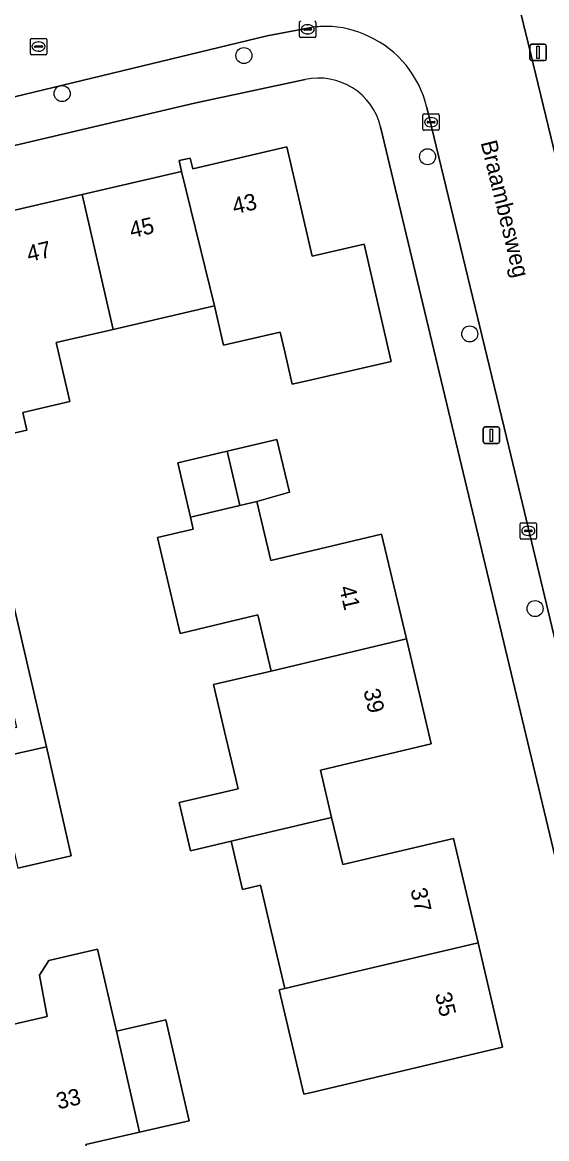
# Model space of a CAD drawing. Extents: x 162026 to 163502, y 387295 to 388169.
# Drawn here: x 163087.9 to 163119.9, y 387805.9 to 387873.9 of the extents above; entities that cross this region are included whole.
import ezdxf

# ---------------------------------------------------------------- set-up
doc = ezdxf.new("R2010")
doc.units = 0
for name, color, linetype in [('IMGEO_Boom', 7, 'Continuous'), ('IMGEO_Erf', 7, 'Continuous'), ('IMGEO_Kolk', 7, 'Continuous'), ('IMGEO_Lichtmast', 7, 'Continuous'), ('IMGEO_Openbare_ruimte_label', 7, 'Continuous'), ('IMGEO_Pand', 7, 'Continuous'), ('IMGEO_Pand_nummerreeks', 7, 'Continuous'), ('IMGEO_Rijbaan_lokaal_open', 7, 'Continuous'), ('IMGEO_Rioolput', 7, 'Continuous'), ('IMGEO_Voetpad_open', 7, 'Continuous')]:
    doc.layers.add(name, color=color, linetype=linetype)

msp = doc.modelspace()

# ---------------------------------------------------------------- linework, layer by layer
at = {"layer": 'IMGEO_Boom'}
for centre in [(163101.43, 387871.881), (163090.346, 387869.562), (163112.632, 387865.719), (163115.205, 387854.921), (163119.191, 387838.19)]:
    msp.add_circle(centre, 0.489, dxfattribs=at)
at = {"layer": 'IMGEO_Erf'}
for points in [[(163105.162, 387870.427), (163098.415, 387868.984), (163081.19, 387864.932)], [(163123.795, 387808.956), (163109.768, 387867.539)], [(163085.242, 387861.951), (163091.558, 387863.412), (163097.631, 387864.816), (163097.478, 387865.48), (163098.163, 387865.638), (163098.313, 387864.988), (163104.047, 387866.314), (163104.833, 387862.915), (163105.586, 387859.66), (163108.764, 387860.395), (163110.416, 387853.254), (163105.545, 387852.128), (163104.374, 387851.857), (163103.918, 387853.828), (163103.639, 387855.033), (163100.183, 387854.234), (163099.63, 387856.626), (163093.458, 387855.198), (163089.981, 387854.394), (163090.812, 387850.8), (163087.945, 387850.137), (163088.193, 387849.064), (163085.069, 387848.341), (163089.382, 387829.781), (163090.902, 387823.122), (163087.634, 387822.376)]]:
    msp.add_lwpolyline(points, dxfattribs=at)
for points in [[(163100.41, 387847.779), (163103.447, 387848.497), (163104.207, 387845.283), (163102.222, 387844.714), (163103.069, 387841.131), (163109.831, 387842.73), (163111.341, 387836.34), (163112.852, 387829.95), (163106.101, 387828.354), (163106.781, 387825.475), (163107.462, 387822.595), (163114.208, 387824.19), (163115.71, 387817.835), (163117.212, 387811.48), (163105.469, 387808.704), (163105.079, 387808.612), (163103.575, 387814.971), (163103.926, 387815.054), (163103.096, 387818.567), (163102.439, 387821.347), (163101.341, 387821.088), (163100.646, 387824.027), (163098.169, 387823.442), (163097.477, 387826.373), (163099.953, 387826.957), (163101.075, 387827.222), (163101.022, 387827.447), (163100.934, 387827.819), (163100.332, 387830.367), (163099.577, 387833.56), (163103.087, 387834.39), (163102.28, 387837.803), (163097.54, 387836.684), (163096.161, 387842.524), (163098.343, 387843.04), (163098.174, 387843.757), (163097.392, 387847.065)], [(163093.654, 387812.443), (163096.675, 387813.136), (163098.084, 387806.996), (163095.062, 387806.303), (163091.796, 387805.553), (163091.87, 387805.231), (163091.545, 387805.157), (163091.5, 387805.353), (163084.926, 387803.844), (163078.174, 387802.294), (163071.64, 387800.794), (163071.695, 387800.555), (163071.332, 387800.471), (163069.386, 387808.945), (163069.681, 387809.012), (163069.724, 387808.826), (163074.598, 387809.944), (163076.325, 387810.34), (163083.077, 387811.891), (163089.434, 387813.35), (163088.961, 387815.86), (163089.524, 387816.759), (163092.507, 387817.443)]]:
    msp.add_lwpolyline(points, close=True, dxfattribs=at)
msp.add_arc((163105.978, 387866.611), 3.902, 13.75394, 102.06996, dxfattribs=at)
at = {"layer": 'IMGEO_Kolk'}
for p, q in [((163104.821, 387873.053), (163104.821, 387873.905)), ((163105.08, 387873.473), (163105.08, 387873.485)), ((163105.518, 387873.436), (163105.12, 387873.436)), ((163105.123, 387873.522), (163105.521, 387873.522)), ((163105.309, 387873.759), (163105.334, 387873.759)), ((163105.564, 387873.485), (163105.564, 387873.473)), ((163105.822, 387873.905), (163105.822, 387873.053)), ((163105.748, 387872.979), (163104.896, 387872.979)), ((163105.332, 387873.199), (163105.307, 387873.199)), ((163112.346, 387867.4), (163112.346, 387868.252)), ((163112.421, 387868.326), (163113.273, 387868.326)), ((163112.834, 387868.106), (163112.859, 387868.106)), ((163113.347, 387868.252), (163113.347, 387867.4)), ((163113.273, 387867.326), (163112.421, 387867.326)), ((163112.605, 387867.82), (163112.605, 387867.832)), ((163113.043, 387867.783), (163112.645, 387867.783)), ((163112.648, 387867.869), (163113.046, 387867.869)), ((163112.857, 387867.546), (163112.832, 387867.546)), ((163113.089, 387867.832), (163113.089, 387867.82)), ((163118.279, 387842.499), (163118.279, 387843.351)), ((163118.354, 387843.425), (163119.206, 387843.425)), ((163118.538, 387842.919), (163118.538, 387842.931)), ((163118.976, 387842.882), (163118.578, 387842.882)), ((163118.581, 387842.968), (163118.979, 387842.968)), ((163118.767, 387843.205), (163118.792, 387843.205)), ((163119.022, 387842.931), (163119.022, 387842.919)), ((163119.28, 387843.351), (163119.28, 387842.499)), ((163119.206, 387842.425), (163118.354, 387842.425)), ((163118.79, 387842.645), (163118.765, 387842.645))]:
    msp.add_line(p, q, dxfattribs=at)
for points in [[(163104.821, 387873.053), (163104.821, 387873.905)], [(163105.822, 387873.905), (163105.822, 387873.053)], [(163105.748, 387872.979), (163104.896, 387872.979)], [(163112.346, 387867.4), (163112.346, 387868.252)], [(163112.421, 387868.326), (163113.273, 387868.326)], [(163113.347, 387868.252), (163113.347, 387867.4)], [(163113.273, 387867.326), (163112.421, 387867.326)], [(163118.279, 387842.499), (163118.279, 387843.351)], [(163118.354, 387843.425), (163119.206, 387843.425)], [(163119.28, 387843.351), (163119.28, 387842.499)], [(163119.206, 387842.425), (163118.354, 387842.425)]]:
    msp.add_lwpolyline(points, dxfattribs=at)
for centre, radius, start, end in [((163104.898, 387873.903), 0.0765, 91.55205, 178.44795), ((163104.898, 387873.903), 0.0765, 91.55205, 178.44795), ((163105.12, 387873.482), 0.0403, 85.87752, 175.75265), ((163105.117, 387873.472), 0.0366, 178.93798, 274.71019), ((163105.521, 387873.479), 0.043, 264.86636, 352.45326), ((163105.525, 387873.484), 0.0386, 1.73085, 96.63898), ((163105.746, 387873.903), 0.0765, 1.55205, 88.44795), ((163105.746, 387873.903), 0.0765, 1.55205, 88.44795), ((163104.898, 387873.055), 0.0765, 181.55205, 268.44795), ((163104.898, 387873.055), 0.0765, 181.55205, 268.44795), ((163105.746, 387873.055), 0.0765, 271.55205, 358.44795), ((163105.746, 387873.055), 0.0765, 271.55205, 358.44795), ((163112.423, 387868.25), 0.0765, 91.55205, 178.44795), ((163112.423, 387868.25), 0.0765, 91.55205, 178.44795), ((163113.271, 387868.25), 0.0765, 1.55205, 88.44795), ((163113.271, 387868.25), 0.0765, 1.55205, 88.44795), ((163112.423, 387867.402), 0.0765, 181.55205, 268.44795), ((163112.423, 387867.402), 0.0765, 181.55205, 268.44795), ((163112.645, 387867.829), 0.0403, 85.87752, 175.75265), ((163112.642, 387867.819), 0.0366, 178.93798, 274.71019), ((163113.046, 387867.826), 0.043, 264.86636, 352.45326), ((163113.05, 387867.831), 0.0386, 1.73085, 96.63898), ((163113.271, 387867.402), 0.0765, 271.55205, 358.44795), ((163113.271, 387867.402), 0.0765, 271.55205, 358.44795), ((163118.356, 387843.349), 0.0765, 91.55205, 178.44795), ((163118.356, 387843.349), 0.0765, 91.55205, 178.44795), ((163118.578, 387842.928), 0.0403, 85.87752, 175.75265), ((163118.575, 387842.918), 0.0366, 178.93798, 274.71019), ((163118.979, 387842.925), 0.043, 264.86636, 352.45326), ((163118.983, 387842.93), 0.0386, 1.73085, 96.63898), ((163119.204, 387843.349), 0.0765, 1.55205, 88.44795), ((163119.204, 387843.349), 0.0765, 1.55205, 88.44795), ((163118.356, 387842.501), 0.0765, 181.55205, 268.44795), ((163118.356, 387842.501), 0.0765, 181.55205, 268.44795), ((163119.204, 387842.501), 0.0765, 271.55205, 358.44795), ((163119.204, 387842.501), 0.0765, 271.55205, 358.44795)]:
    msp.add_arc(centre, radius, start, end, dxfattribs=at)
for centre, major_axis, ratio, start_param, end_param in [((163105.308, 387873.479), (-0.387, 0.002), 0.722429, 4.712389, 7.853982), ((163105.333, 387873.479), (-0.39, 0.002), 0.717154, 1.570796, 4.712389), ((163112.833, 387867.826), (-0.387, 0.002), 0.722429, 4.712389, 7.853982), ((163112.858, 387867.826), (-0.39, 0.002), 0.717154, 1.570796, 4.712389), ((163118.766, 387842.925), (-0.387, 0.002), 0.722429, 4.712389, 7.853982), ((163118.791, 387842.925), (-0.39, 0.002), 0.717154, 1.570796, 4.712389)]:
    msp.add_ellipse(centre, major_axis=major_axis, ratio=ratio, start_param=start_param, end_param=end_param, dxfattribs=at)
at = {"layer": 'IMGEO_Lichtmast'}
for p, q in [((163118.876, 387871.67), (163118.876, 387872.47)), ((163118.876, 387872.47), (163118.876, 387871.67)), ((163118.976, 387872.57), (163119.766, 387872.57)), ((163119.766, 387872.57), (163118.976, 387872.57)), ((163119.866, 387872.47), (163119.866, 387871.67)), ((163119.866, 387871.67), (163119.866, 387872.47)), ((163119.766, 387871.57), (163118.976, 387871.57)), ((163118.976, 387871.57), (163119.766, 387871.57)), ((163116.031, 387848.354), (163116.031, 387849.154)), ((163116.031, 387849.154), (163116.031, 387848.354)), ((163116.131, 387849.254), (163116.921, 387849.254)), ((163116.921, 387849.254), (163116.131, 387849.254)), ((163117.021, 387849.154), (163117.021, 387848.354)), ((163117.021, 387848.354), (163117.021, 387849.154)), ((163116.921, 387848.254), (163116.131, 387848.254)), ((163116.131, 387848.254), (163116.921, 387848.254))]:
    msp.add_line(p, q, dxfattribs=at)
for points in [[(163119.296, 387872.445), (163119.446, 387872.445), (163119.446, 387871.695), (163119.296, 387871.695), (163119.296, 387872.445)], [(163116.451, 387849.129), (163116.601, 387849.129), (163116.601, 387848.379), (163116.451, 387848.379), (163116.451, 387849.129)]]:
    msp.add_lwpolyline(points, dxfattribs=at)
for centre, start, end in [((163118.976, 387872.47), 90, 180), ((163118.976, 387872.47), 90, 180), ((163119.766, 387872.47), 0, 90), ((163119.766, 387872.47), 360, 90), ((163118.976, 387871.67), 180, 270), ((163118.976, 387871.67), 180, 270), ((163119.766, 387871.67), 270, 0), ((163119.766, 387871.67), 270, 0), ((163116.131, 387849.154), 90, 180), ((163116.131, 387849.154), 90, 180), ((163116.921, 387849.154), 0, 90), ((163116.921, 387849.154), 360, 90), ((163116.131, 387848.354), 180, 270), ((163116.131, 387848.354), 180, 270), ((163116.921, 387848.354), 270, 0), ((163116.921, 387848.354), 270, 0)]:
    msp.add_arc(centre, 0.1, start, end, dxfattribs=at)
at = {"layer": 'IMGEO_Pand'}
for points in [[(163099.63, 387856.626), (163100.183, 387854.234), (163103.639, 387855.033), (163103.918, 387853.828), (163104.374, 387851.857), (163105.545, 387852.128), (163110.416, 387853.254), (163108.764, 387860.395), (163105.586, 387859.66), (163104.833, 387862.915), (163104.047, 387866.314), (163098.313, 387864.988), (163098.163, 387865.638), (163097.478, 387865.48), (163097.631, 387864.816)], [(163093.458, 387855.198), (163099.63, 387856.626), (163097.631, 387864.816), (163091.558, 387863.412)], [(163091.558, 387863.412), (163085.242, 387861.951), (163086.801, 387855.212), (163083.648, 387854.482), (163084.775, 387849.611), (163085.069, 387848.341), (163088.193, 387849.064), (163087.945, 387850.137), (163090.812, 387850.8), (163089.981, 387854.394), (163093.458, 387855.198)], [(163100.41, 387847.779), (163101.192, 387844.471), (163102.222, 387844.714), (163104.207, 387845.283), (163103.447, 387848.497)], [(163098.174, 387843.757), (163101.192, 387844.471), (163100.41, 387847.779), (163097.392, 387847.065)], [(163109.831, 387842.73), (163103.069, 387841.131), (163102.222, 387844.714), (163101.192, 387844.471), (163098.174, 387843.757), (163098.343, 387843.04), (163096.161, 387842.524), (163097.54, 387836.684), (163102.28, 387837.803), (163103.087, 387834.39), (163111.341, 387836.34)], [(163111.341, 387836.34), (163103.087, 387834.39), (163099.577, 387833.56), (163100.332, 387830.367), (163100.934, 387827.819), (163101.022, 387827.447), (163101.075, 387827.222), (163099.953, 387826.957), (163097.477, 387826.373), (163098.169, 387823.442), (163100.646, 387824.027), (163106.781, 387825.475), (163106.101, 387828.354), (163112.852, 387829.95)], [(163089.382, 387829.781), (163086.114, 387829.035), (163087.634, 387822.376), (163090.902, 387823.122)], [(163114.208, 387824.19), (163107.462, 387822.595), (163106.781, 387825.475), (163100.646, 387824.027), (163101.341, 387821.088), (163102.439, 387821.347), (163103.096, 387818.567), (163103.926, 387815.054), (163107.613, 387815.924), (163115.71, 387817.835)], [(163115.71, 387817.835), (163107.613, 387815.924), (163103.926, 387815.054), (163103.575, 387814.971), (163105.079, 387808.612), (163105.469, 387808.704), (163117.212, 387811.48)], [(163095.062, 387806.303), (163093.654, 387812.443), (163092.507, 387817.443), (163089.524, 387816.759), (163088.961, 387815.86), (163089.434, 387813.35), (163083.077, 387811.891), (163084.926, 387803.844), (163091.5, 387805.353), (163091.545, 387805.157), (163091.87, 387805.231), (163091.796, 387805.553)], [(163093.654, 387812.443), (163095.062, 387806.303), (163098.084, 387806.996), (163096.675, 387813.136)]]:
    msp.add_lwpolyline(points, close=True, dxfattribs=at)
at = {"layer": 'IMGEO_Rijbaan_lokaal_open'}
for points in [[(163133.911, 387809.197), (163131.803, 387818.15), (163130.919, 387821.905), (163124.521, 387848.92), (163123.367, 387853.675), (163118.765, 387872.632), (163117.335, 387878.524)], [(163053.845, 387861.403), (163072.793, 387865.865), (163078.651, 387867.246), (163080.416, 387867.667), (163084.477, 387868.648), (163102.843, 387873.082), (163105.439, 387873.575)], [(163112.585, 387868.725), (163117.591, 387848.044), (163118.544, 387844.065), (163121.334, 387832.421), (163122.929, 387825.761), (163126.811, 387808.9)]]:
    msp.add_lwpolyline(points, dxfattribs=at)
for centre, radius, start, end in [((163106.442, 387867.487), 6.17, 89.65843, 99.35802), ((163106.427, 387867.666), 5.992, 63.93803, 89.49925), ((163106.367, 387867.253), 6.39, 13.31965, 65.08428)]:
    msp.add_arc(centre, radius, start, end, dxfattribs=at)
at = {"layer": 'IMGEO_Rioolput'}
for p, q in [((163088.406, 387872.002), (163088.406, 387872.854)), ((163088.481, 387872.928), (163089.333, 387872.928)), ((163089.407, 387872.854), (163089.407, 387872.002)), ((163088.665, 387872.422), (163088.665, 387872.434)), ((163089.103, 387872.385), (163088.705, 387872.385)), ((163088.708, 387872.471), (163089.106, 387872.471)), ((163088.917, 387872.148), (163088.892, 387872.148)), ((163088.894, 387872.708), (163088.919, 387872.708)), ((163089.149, 387872.434), (163089.149, 387872.422)), ((163089.333, 387871.928), (163088.481, 387871.928))]:
    msp.add_line(p, q, dxfattribs=at)
for points in [[(163088.406, 387872.002), (163088.406, 387872.854)], [(163088.481, 387872.928), (163089.333, 387872.928)], [(163089.407, 387872.854), (163089.407, 387872.002)], [(163089.333, 387871.928), (163088.481, 387871.928)]]:
    msp.add_lwpolyline(points, dxfattribs=at)
for centre, radius, start, end in [((163088.483, 387872.852), 0.0765, 91.55205, 178.44795), ((163088.483, 387872.852), 0.0765, 91.55205, 178.44795), ((163089.331, 387872.852), 0.0765, 1.55205, 88.44795), ((163089.331, 387872.852), 0.0765, 1.55205, 88.44795), ((163088.705, 387872.431), 0.0403, 85.87752, 175.75265), ((163088.702, 387872.421), 0.0366, 178.93798, 274.71019), ((163089.106, 387872.428), 0.043, 264.86636, 352.45326), ((163089.11, 387872.433), 0.0386, 1.73085, 96.63898), ((163088.483, 387872.004), 0.0765, 181.55205, 268.44795), ((163088.483, 387872.004), 0.0765, 181.55205, 268.44795), ((163089.331, 387872.004), 0.0765, 271.55205, 358.44795), ((163089.331, 387872.004), 0.0765, 271.55205, 358.44795)]:
    msp.add_arc(centre, radius, start, end, dxfattribs=at)
for centre, major_axis, ratio, start_param, end_param in [((163088.893, 387872.428), (-0.387, 0.002), 0.722429, 4.712389, 7.853982), ((163088.918, 387872.428), (-0.39, 0.002), 0.717154, 1.570796, 4.712389)]:
    msp.add_ellipse(centre, major_axis=major_axis, ratio=ratio, start_param=start_param, end_param=end_param, dxfattribs=at)
at = {"layer": 'IMGEO_Voetpad_open'}
for points in [[(163119.098, 387884.421), (163116.089, 387883.657), (163117.335, 387878.524), (163118.765, 387872.632), (163123.367, 387853.675), (163124.521, 387848.92), (163130.919, 387821.905), (163131.803, 387818.15), (163133.911, 387809.197), (163136.842, 387809.895)], [(163086.114, 387829.035), (163089.382, 387829.781), (163085.069, 387848.341), (163084.775, 387849.611), (163083.648, 387854.482), (163081.19, 387864.932), (163079.611, 387864.561), (163080.559, 387860.532), (163082.015, 387854.387), (163082.248, 387853.404), (163083.334, 387848.82), (163084.473, 387844.014), (163085.04, 387841.62), (163086.117, 387837.074), (163087.253, 387832.279), (163087.562, 387830.949), (163074.238, 387827.853), (163070.084, 387826.866), (163065.219, 387825.709), (163059.695, 387824.383), (163060.073, 387822.808), (163065.836, 387824.191), (163072.581, 387825.784)]]:
    msp.add_lwpolyline(points, close=True, dxfattribs=at)
for points in [[(163105.439, 387873.575), (163102.843, 387873.082), (163084.477, 387868.648), (163080.416, 387867.667), (163078.651, 387867.246), (163072.793, 387865.865), (163053.845, 387861.403)], [(163051.135, 387859.943), (163051.633, 387857.979), (163079.611, 387864.561), (163081.19, 387864.932), (163098.415, 387868.984), (163105.162, 387870.427)], [(163121.334, 387832.421), (163118.544, 387844.065), (163117.591, 387848.044), (163112.585, 387868.725)], [(163109.768, 387867.539), (163123.795, 387808.956)]]:
    msp.add_lwpolyline(points, dxfattribs=at)
for centre, radius, start, end in [((163106.442, 387867.487), 6.17, 89.65843, 99.35802), ((163106.427, 387867.666), 5.992, 63.93803, 89.49925), ((163106.367, 387867.253), 6.39, 13.31965, 65.08428), ((163105.978, 387866.611), 3.902, 13.75394, 102.06996)]:
    msp.add_arc(centre, radius, start, end, dxfattribs=at)

# ---------------------------------------------------------------- texts
at = {"layer": 'IMGEO_Openbare_ruimte_label'}
msp.add_text('Braambesweg', height=1, rotation=283.70289, dxfattribs=at).set_placement((163115.866, 387866.587))
at = {"layer": 'IMGEO_Pand_nummerreeks'}
for s, rotation, p in [('43', 13.06224, (163100.849, 387862.205)), ('45', 13.06224, (163094.581, 387860.751)), ('47', 13.06224, (163088.313, 387859.296)), ('41', 283.29814, (163107.231, 387839.475)), ('39', 283.29814, (163108.716, 387833.195)), ('37', 283.29814, (163111.578, 387821.062)), ('35', 283.29814, (163113.08, 387814.707)), ('33', 13.47181, (163090.115, 387807.677))]:
    msp.add_text(s, height=1, rotation=rotation, dxfattribs=at).set_placement(p)

doc.saveas('drawing.dxf')
